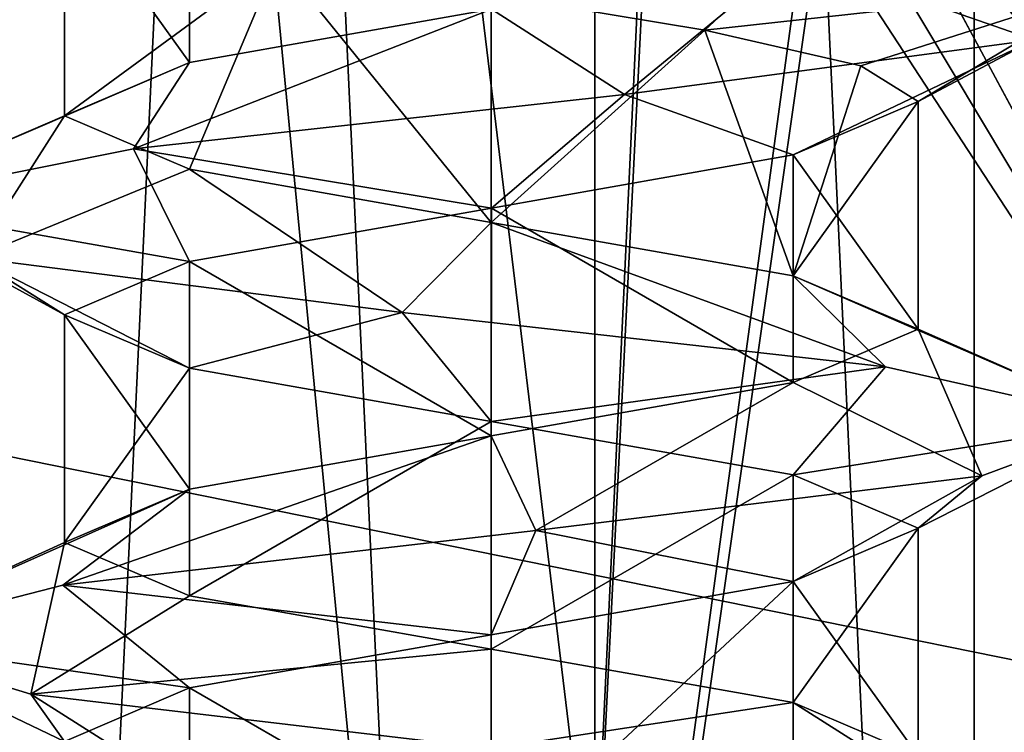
# Model space of a CAD drawing. Header units: millimetres. Extents: x -50 to 50, y -22 to 96.
# Tile 239 of 374: x 20.89 to 23.2, y -14.01 to -12.34. Entities that reach past the tile are written whole.
import ezdxf

# ---------------------------------------------------------------- set-up
doc = ezdxf.new("R2010")
doc.units = ezdxf.units.MM
doc.header["$LTSCALE"] = 65.185185
for name, color, linetype in [('1231', 7, 'CONTINUOUS'), ('1233', 7, 'CONTINUOUS'), ('1287', 7, 'CONTINUOUS'), ('1288', 7, 'CONTINUOUS'), ('1289', 7, 'CONTINUOUS'), ('1290', 7, 'CONTINUOUS'), ('1298', 7, 'CONTINUOUS'), ('1301', 7, 'CONTINUOUS'), ('1304', 7, 'CONTINUOUS'), ('1307', 7, 'CONTINUOUS'), ('29', 7, 'CONTINUOUS'), ('3129', 7, 'CONTINUOUS'), ('3130', 7, 'CONTINUOUS'), ('3131', 7, 'CONTINUOUS'), ('3275', 7, 'CONTINUOUS'), ('3276', 7, 'CONTINUOUS'), ('3277', 7, 'CONTINUOUS'), ('3727', 7, 'CONTINUOUS'), ('3728', 7, 'CONTINUOUS'), ('3729', 7, 'CONTINUOUS'), ('3760', 7, 'CONTINUOUS'), ('3761', 7, 'CONTINUOUS'), ('3861', 7, 'CONTINUOUS'), ('3862', 7, 'CONTINUOUS'), ('3863', 7, 'CONTINUOUS'), ('3894', 7, 'CONTINUOUS'), ('3895', 7, 'CONTINUOUS'), ('72', 7, 'CONTINUOUS')]:
    doc.layers.add(name, color=color, linetype=linetype)

msp = doc.modelspace()

# ---------------------------------------------------------------- linework, layer by layer
at = {"layer": '1231', "color": 7, "linetype": 'CONTINUOUS', "true_color": 0xe0f2ff}
for points in [[(23.5, 20.5, -50), (24, -14, -50), (16.4697, 0, -50), (23.5, 20.5, -50)], [(16.4697, 0, -50), (24, -14, -50), (10.6231, -11.2872, -50), (16.4697, 0, -50)], [(10.6231, -11.2872, -50), (24, -14, -50), (0, -15.5, -50), (10.6231, -11.2872, -50)], [(39.9586, -22, -50), (-39.9586, -22, -50), (39.9586, -14, -50), (39.9586, -22, -50)], [(39.9586, -14, -50), (-39.9586, -22, -50), (24, -14, -50), (39.9586, -14, -50)], [(24, -14, -50), (-39.9586, -22, -50), (0, -15.5, -50), (24, -14, -50)]]:
    msp.add_3dface(points, dxfattribs=at)
at = {"layer": '1233', "color": 7, "linetype": 'CONTINUOUS', "true_color": 0xe0f2ff}
for points in [[(24, -14, 50), (19.5, 21.5, 50), (16.4697, 0, 50), (24, -14, 50)], [(19.7929, 20.7929, 50), (19.5, 21.5, 50), (24, -14, 50), (19.7929, 20.7929, 50)], [(20.5, 20.5, 50), (19.7929, 20.7929, 50), (24, -14, 50), (20.5, 20.5, 50)], [(23.5, 20.5, 50), (20.5, 20.5, 50), (24, -14, 50), (23.5, 20.5, 50)], [(24, -14, 50), (16.4697, 0, 50), (15.7843, -0.2718, 50), (24, -14, 50)], [(15.4715, -0.9394, 50), (24, -14, 50), (15.7843, -0.2718, 50), (15.4715, -0.9394, 50)], [(10.6231, -11.2872, 50), (24, -14, 50), (15.4715, -0.9394, 50), (10.6231, -11.2872, 50)], [(0, -15.5, 50), (39.9586, -22, 50), (10.6231, -11.2872, 50), (0, -15.5, 50)], [(39.9586, -22, 50), (24, -14, 50), (10.6231, -11.2872, 50), (39.9586, -22, 50)], [(-39.9586, -22, 50), (39.9586, -22, 50), (-39.9586, -14, 50), (-39.9586, -22, 50)], [(39.9586, -22, 50), (-24, -14, 50), (-39.9586, -14, 50), (39.9586, -22, 50)], [(-24, -14, 50), (39.9586, -22, 50), (0, -15.5, 50), (-24, -14, 50)]]:
    msp.add_3dface(points, dxfattribs=at)
at = {"layer": '1287', "color": 7, "linetype": 'CONTINUOUS', "true_color": 0xe0f2ff}
for points in [[(22, 4.5, -39), (19.8787, 4.5, -39.8787), (22, -17.5, -39), (22, 4.5, -39)], [(22, -17.5, -39), (19.8787, 4.5, -39.8787), (19.8787, -17.5, -39.8787), (22, -17.5, -39)]]:
    msp.add_3dface(points, dxfattribs=at)
at = {"layer": '1288', "color": 7, "linetype": 'CONTINUOUS', "true_color": 0xe0f2ff}
for points in [[(25, 4.5, -39), (22, 4.5, -39), (22, -17.5, -39), (25, 4.5, -39)], [(25, 4.5, -39), (22, -17.5, -39), (24.5, 0, -39), (25, 4.5, -39)], [(24.5, 0, -39), (22, -17.5, -39), (24.5, -17.5, -39), (24.5, 0, -39)]]:
    msp.add_3dface(points, dxfattribs=at)
at = {"layer": '1289', "color": 7, "linetype": 'CONTINUOUS', "true_color": 0xe0f2ff}
for points in [[(22, -17.5, 39), (22, 4.5, 39), (24.5, -17.5, 39), (22, -17.5, 39)], [(24.5, -17.5, 39), (22, 4.5, 39), (24.5, 0, 39), (24.5, -17.5, 39)]]:
    msp.add_3dface(points, dxfattribs=at)
at = {"layer": '1290', "color": 7, "linetype": 'CONTINUOUS', "true_color": 0xe0f2ff}
for points in [[(22, 4.5, 39), (22, -17.5, 39), (19.8787, -17.5, 39.8787), (22, 4.5, 39)], [(19.8787, 4.5, 39.8787), (22, 4.5, 39), (19.8787, -17.5, 39.8787), (19.8787, 4.5, 39.8787)]]:
    msp.add_3dface(points, dxfattribs=at)
at = {"layer": '1298', "color": 7, "linetype": 'CONTINUOUS', "true_color": 0xe0f2ff}
for points in [[(23.1315, 4.5, -43.1313), (22, 4.5, -43.6), (23.1314, -19.6, -43.1314), (23.1315, 4.5, -43.1313)], [(23.1314, -19.6, -43.1314), (22, 4.5, -43.6), (22, -19.6, -43.6), (23.1314, -19.6, -43.1314)], [(22, 4.5, -40.4), (23.1315, 4.5, -40.8687), (22, -19.6, -40.4), (22, 4.5, -40.4)], [(22, -19.6, -40.4), (23.1315, 4.5, -40.8687), (23.1314, -19.6, -40.8686), (22, -19.6, -40.4)], [(23.6, -19.6, -42), (23.1315, 4.5, -43.1313), (23.1314, -19.6, -43.1314), (23.6, -19.6, -42)], [(23.1315, 4.5, -40.8687), (23.6, 4.5, -42), (23.1314, -19.6, -40.8686), (23.1315, 4.5, -40.8687)], [(23.1314, -19.6, -40.8686), (23.6, 4.5, -42), (23.6, -19.6, -42), (23.1314, -19.6, -40.8686)], [(23.6, 4.5, -42), (23.1315, 4.5, -43.1313), (23.6, -19.6, -42), (23.6, 4.5, -42)]]:
    msp.add_3dface(points, dxfattribs=at)
at = {"layer": '1301', "color": 7, "linetype": 'CONTINUOUS', "true_color": 0xe0f2ff}
for points in [[(22, -19.6, -43.6), (22, 4.5, -43.6), (20.8685, 4.5, -43.1313), (22, -19.6, -43.6)], [(22, 4.5, -40.4), (20.8686, -19.6, -40.8686), (20.8685, 4.5, -40.8687), (22, 4.5, -40.4)], [(20.8686, -19.6, -43.1314), (22, -19.6, -43.6), (20.8685, 4.5, -43.1313), (20.8686, -19.6, -43.1314)], [(22, 4.5, -40.4), (22, -19.6, -40.4), (20.8686, -19.6, -40.8686), (22, 4.5, -40.4)]]:
    msp.add_3dface(points, dxfattribs=at)
at = {"layer": '1304', "color": 7, "linetype": 'CONTINUOUS', "true_color": 0xe0f2ff}
for points in [[(22, -19.6, 43.6), (22, 4.5, 43.6), (23.1315, 4.5, 43.1313), (22, -19.6, 43.6)], [(23.1314, -19.6, 43.1314), (22, -19.6, 43.6), (23.1315, 4.5, 43.1313), (23.1314, -19.6, 43.1314)], [(22, -19.6, 40.4), (23.1314, -19.6, 40.8686), (22, 4.5, 40.4), (22, -19.6, 40.4)], [(22, 4.5, 40.4), (23.1314, -19.6, 40.8686), (23.1315, 4.5, 40.8687), (22, 4.5, 40.4)], [(23.6, -19.6, 42), (23.1314, -19.6, 43.1314), (23.6, 4.5, 42), (23.6, -19.6, 42)], [(23.6, 4.5, 42), (23.1314, -19.6, 43.1314), (23.1315, 4.5, 43.1313), (23.6, 4.5, 42)], [(23.1314, -19.6, 40.8686), (23.6, -19.6, 42), (23.1315, 4.5, 40.8687), (23.1314, -19.6, 40.8686)], [(23.1315, 4.5, 40.8687), (23.6, -19.6, 42), (23.6, 4.5, 42), (23.1315, 4.5, 40.8687)]]:
    msp.add_3dface(points, dxfattribs=at)
at = {"layer": '1307', "color": 7, "linetype": 'CONTINUOUS', "true_color": 0xe0f2ff}
for points in [[(20.8685, 4.5, 43.1313), (22, 4.5, 43.6), (20.8686, -19.6, 43.1314), (20.8685, 4.5, 43.1313)], [(22, -19.6, 40.4), (22, 4.5, 40.4), (20.8685, 4.5, 40.8687), (22, -19.6, 40.4)], [(22, -19.6, 40.4), (20.8685, 4.5, 40.8687), (20.8686, -19.6, 40.8686), (22, -19.6, 40.4)], [(22, 4.5, 43.6), (22, -19.6, 43.6), (20.8686, -19.6, 43.1314), (22, 4.5, 43.6)]]:
    msp.add_3dface(points, dxfattribs=at)
at = {"layer": '29', "color": 7, "linetype": 'CONTINUOUS', "true_color": 0xf2c12d}
for points in [[(18, -14.5, -35), (18, 20.5, -35), (22.2426, 20.5, -33.2426), (18, -14.5, -35)], [(22.2426, -14.5, -33.2426), (18, -14.5, -35), (22.2426, 20.5, -33.2426), (22.2426, -14.5, -33.2426)], [(24, -14.5, -29), (22.2426, -14.5, -33.2426), (24, 20.5, -29), (24, -14.5, -29)], [(24, 20.5, -29), (22.2426, -14.5, -33.2426), (22.2426, 20.5, -33.2426), (24, 20.5, -29)]]:
    msp.add_3dface(points, dxfattribs=at)
at = {"layer": '3129', "linetype": 'CONTINUOUS'}
for points in [[(22.75, -12.1333, -43.299), (23.4554, -12.2611, -42.3629), (22.5, -12.3665, -42.866), (22.75, -12.1333, -43.299)], [(22.5, -12.3665, -42.866), (23.4554, -12.2611, -42.3629), (22.866, -12.4498, -42.5), (22.5, -12.3665, -42.866)], [(22.866, -12.4498, -42.5), (23.4554, -12.2611, -42.3629), (23, -12.5332, -42), (22.866, -12.4498, -42.5)], [(23.4554, -12.2611, -42.3629), (23.272, -12.3889, -41.2051), (23, -12.5332, -42), (23.4554, -12.2611, -42.3629)], [(23.272, -12.3889, -41.2051), (22.3119, -12.5167, -40.5328), (22.7071, -12.6582, -41.2929), (23.272, -12.3889, -41.2051)], [(23, -12.5332, -42), (23.272, -12.3889, -41.2051), (22.7071, -12.6582, -41.2929), (23, -12.5332, -42)], [(22.3119, -12.5167, -40.5328), (21.1613, -12.6444, -40.7564), (22.0001, -12.7831, -41), (22.3119, -12.5167, -40.5328)], [(22.7071, -12.6582, -41.2929), (22.3119, -12.5167, -40.5328), (22.0001, -12.7831, -41), (22.7071, -12.6582, -41.2929)], [(21.1613, -12.6444, -40.7564), (20.5228, -12.7722, -41.7396), (21.2929, -12.9081, -41.2929), (21.1613, -12.6444, -40.7564)], [(22.0001, -12.7831, -41), (21.1613, -12.6444, -40.7564), (21.2929, -12.9081, -41.2929), (22.0001, -12.7831, -41)], [(20.5228, -12.7722, -41.7396), (20.7865, -12.9, -42.8817), (21, -13.0332, -42), (20.5228, -12.7722, -41.7396)], [(21.2929, -12.9081, -41.2929), (20.5228, -12.7722, -41.7396), (21, -13.0332, -42), (21.2929, -12.9081, -41.2929)], [(20.7865, -12.9, -42.8817), (21.7912, -13.0278, -43.4854), (21.2929, -13.1582, -42.7071), (20.7865, -12.9, -42.8817)], [(21, -13.0332, -42), (20.7865, -12.9, -42.8817), (21.2929, -13.1582, -42.7071), (21, -13.0332, -42)], [(21.2929, -13.1582, -42.7071), (21.7912, -13.0278, -43.4854), (22, -13.2832, -43), (21.2929, -13.1582, -42.7071)], [(21.7912, -13.0278, -43.4854), (22.9235, -13.1556, -43.182), (22, -13.2832, -43), (21.7912, -13.0278, -43.4854)], [(22, -13.2832, -43), (22.9235, -13.1556, -43.182), (22.7071, -13.4082, -42.7071), (22, -13.2832, -43)], [(22.9235, -13.1556, -43.182), (23.4918, -13.2833, -42.1568), (22.7071, -13.4082, -42.7071), (22.9235, -13.1556, -43.182)], [(22.7071, -13.4082, -42.7071), (23.4918, -13.2833, -42.1568), (23, -13.5332, -42), (22.7071, -13.4082, -42.7071)], [(23.4918, -13.2833, -42.1568), (23.1491, -13.4111, -41.0359), (23, -13.5332, -42), (23.4918, -13.2833, -42.1568)], [(23.1491, -13.4111, -41.0359), (22.1046, -13.5389, -40.5036), (22.7071, -13.6582, -41.2929), (23.1491, -13.4111, -41.0359)], [(23, -13.5332, -42), (23.1491, -13.4111, -41.0359), (22.7071, -13.6582, -41.2929), (23, -13.5332, -42)], [(22.1046, -13.5389, -40.5036), (20.9963, -13.6667, -40.8853), (22, -13.7832, -41), (22.1046, -13.5389, -40.5036)], [(22.7071, -13.6582, -41.2929), (22.1046, -13.5389, -40.5036), (22, -13.7832, -41), (22.7071, -13.6582, -41.2929)], [(20.9963, -13.6667, -40.8853), (20.5009, -13.7944, -41.9476), (21.2929, -13.9081, -41.2929), (20.9963, -13.6667, -40.8853)], [(22, -13.7832, -41), (20.9963, -13.6667, -40.8853), (21.2929, -13.9081, -41.2929), (22, -13.7832, -41)], [(20.5009, -13.7944, -41.9476), (20.921, -13.9222, -43.042), (21, -14.0332, -42), (20.5009, -13.7944, -41.9476)], [(21.2929, -13.9081, -41.2929), (20.5009, -13.7944, -41.9476), (21, -14.0332, -42), (21.2929, -13.9081, -41.2929)], [(20.921, -13.9222, -43.042), (22, -14.05, -43.5), (21.2929, -14.1582, -42.7071), (20.921, -13.9222, -43.042)], [(21, -14.0332, -42), (20.921, -13.9222, -43.042), (21.2929, -14.1582, -42.7071), (21, -14.0332, -42)]]:
    msp.add_3dface(points, dxfattribs=at)
at = {"layer": '3130', "linetype": 'CONTINUOUS'}
for points in [[(22.7071, -12.1918, -41.2929), (23.272, -12.3889, -41.2051), (23, -12.0668, -42), (22.7071, -12.1918, -41.2929)], [(23.272, -12.3889, -41.2051), (23.4554, -12.2611, -42.3629), (23, -12.0668, -42), (23.272, -12.3889, -41.2051)], [(22.0001, -12.3168, -41), (22.3119, -12.5167, -40.5328), (22.7071, -12.1918, -41.2929), (22.0001, -12.3168, -41)], [(22.3119, -12.5167, -40.5328), (23.272, -12.3889, -41.2051), (22.7071, -12.1918, -41.2929), (22.3119, -12.5167, -40.5328)], [(21.1613, -12.6444, -40.7564), (22.3119, -12.5167, -40.5328), (22.0001, -12.3168, -41), (21.1613, -12.6444, -40.7564)], [(21.2929, -12.4418, -41.2929), (21.1613, -12.6444, -40.7564), (22.0001, -12.3168, -41), (21.2929, -12.4418, -41.2929)], [(20.5228, -12.7722, -41.7396), (21.1613, -12.6444, -40.7564), (21.2929, -12.4418, -41.2929), (20.5228, -12.7722, -41.7396)], [(21, -12.5668, -42), (20.5228, -12.7722, -41.7396), (21.2929, -12.4418, -41.2929), (21, -12.5668, -42)], [(20.7865, -12.9, -42.8817), (20.5228, -12.7722, -41.7396), (21, -12.5668, -42), (20.7865, -12.9, -42.8817)], [(21.2929, -12.6918, -42.7071), (20.7865, -12.9, -42.8817), (21, -12.5668, -42), (21.2929, -12.6918, -42.7071)], [(21.7912, -13.0278, -43.4854), (20.7865, -12.9, -42.8817), (21.2929, -12.6918, -42.7071), (21.7912, -13.0278, -43.4854)], [(22, -12.8168, -43), (21.7912, -13.0278, -43.4854), (21.2929, -12.6918, -42.7071), (22, -12.8168, -43)], [(22.9235, -13.1556, -43.182), (21.7912, -13.0278, -43.4854), (22, -12.8168, -43), (22.9235, -13.1556, -43.182)], [(22.7071, -12.9418, -42.7071), (22.9235, -13.1556, -43.182), (22, -12.8168, -43), (22.7071, -12.9418, -42.7071)], [(23.4918, -13.2833, -42.1568), (22.9235, -13.1556, -43.182), (22.7071, -12.9418, -42.7071), (23.4918, -13.2833, -42.1568)], [(23, -13.0668, -42), (23.4918, -13.2833, -42.1568), (22.7071, -12.9418, -42.7071), (23, -13.0668, -42)], [(22.7071, -13.1919, -41.2929), (23.1491, -13.4111, -41.0359), (23, -13.0668, -42), (22.7071, -13.1919, -41.2929)], [(23.1491, -13.4111, -41.0359), (23.4918, -13.2833, -42.1568), (23, -13.0668, -42), (23.1491, -13.4111, -41.0359)], [(22, -13.3169, -41), (22.1046, -13.5389, -40.5036), (22.7071, -13.1919, -41.2929), (22, -13.3169, -41)], [(22.1046, -13.5389, -40.5036), (23.1491, -13.4111, -41.0359), (22.7071, -13.1919, -41.2929), (22.1046, -13.5389, -40.5036)], [(20.9963, -13.6667, -40.8853), (22.1046, -13.5389, -40.5036), (22, -13.3169, -41), (20.9963, -13.6667, -40.8853)], [(21.2929, -13.4418, -41.2929), (20.9963, -13.6667, -40.8853), (22, -13.3169, -41), (21.2929, -13.4418, -41.2929)], [(20.5009, -13.7944, -41.9476), (20.9963, -13.6667, -40.8853), (21.2929, -13.4418, -41.2929), (20.5009, -13.7944, -41.9476)], [(21, -13.5668, -42), (20.5009, -13.7944, -41.9476), (21.2929, -13.4418, -41.2929), (21, -13.5668, -42)], [(20.921, -13.9222, -43.042), (20.5009, -13.7944, -41.9476), (21, -13.5668, -42), (20.921, -13.9222, -43.042)], [(21.2929, -13.6919, -42.7071), (20.921, -13.9222, -43.042), (21, -13.5668, -42), (21.2929, -13.6919, -42.7071)], [(22, -13.8168, -43), (20.921, -13.9222, -43.042), (21.2929, -13.6919, -42.7071), (22, -13.8168, -43)], [(22, -14.05, -43.5), (20.921, -13.9222, -43.042), (22, -13.8168, -43), (22, -14.05, -43.5)], [(22.7071, -13.9418, -42.7071), (22, -14.05, -43.5), (22, -13.8168, -43), (22.7071, -13.9418, -42.7071)], [(23.079, -14.1778, -43.042), (22, -14.05, -43.5), (22.7071, -13.9418, -42.7071), (23.079, -14.1778, -43.042)], [(23, -14.0668, -42), (23.079, -14.1778, -43.042), (22.7071, -13.9418, -42.7071), (23, -14.0668, -42)]]:
    msp.add_3dface(points, dxfattribs=at)
at = {"layer": '3131', "linetype": 'CONTINUOUS'}
msp.add_3dface([(22.75, -12.1333, -43.299), (22.5, -12.3665, -42.866), (21.5, -12.1998, -42.866), (22.75, -12.1333, -43.299)], dxfattribs=at)
at = {"layer": '3275', "linetype": 'CONTINUOUS'}
for points in [[(22.75, -12.1333, 40.701), (23.4554, -12.2611, 41.6371), (22.5, -12.3665, 41.134), (22.75, -12.1333, 40.701)], [(22.5, -12.3665, 41.134), (23.4554, -12.2611, 41.6371), (22.866, -12.4498, 41.5), (22.5, -12.3665, 41.134)], [(22.866, -12.4498, 41.5), (23.4554, -12.2611, 41.6371), (23, -12.5332, 42), (22.866, -12.4498, 41.5)], [(23.4554, -12.2611, 41.6371), (23.272, -12.3889, 42.7949), (23, -12.5332, 42), (23.4554, -12.2611, 41.6371)], [(23.272, -12.3889, 42.7949), (22.3119, -12.5167, 43.4672), (22.7071, -12.6582, 42.7071), (23.272, -12.3889, 42.7949)], [(23, -12.5332, 42), (23.272, -12.3889, 42.7949), (22.7071, -12.6582, 42.7071), (23, -12.5332, 42)], [(22.3119, -12.5167, 43.4672), (21.1613, -12.6444, 43.2436), (22.0001, -12.7831, 43), (22.3119, -12.5167, 43.4672)], [(22.7071, -12.6582, 42.7071), (22.3119, -12.5167, 43.4672), (22.0001, -12.7831, 43), (22.7071, -12.6582, 42.7071)], [(21.1613, -12.6444, 43.2436), (20.5228, -12.7722, 42.2604), (21.2929, -12.9081, 42.7071), (21.1613, -12.6444, 43.2436)], [(22.0001, -12.7831, 43), (21.1613, -12.6444, 43.2436), (21.2929, -12.9081, 42.7071), (22.0001, -12.7831, 43)], [(20.5228, -12.7722, 42.2604), (20.7865, -12.9, 41.1183), (21, -13.0332, 42), (20.5228, -12.7722, 42.2604)], [(21.2929, -12.9081, 42.7071), (20.5228, -12.7722, 42.2604), (21, -13.0332, 42), (21.2929, -12.9081, 42.7071)], [(20.7865, -12.9, 41.1183), (21.7912, -13.0278, 40.5146), (21.2929, -13.1582, 41.2929), (20.7865, -12.9, 41.1183)], [(21, -13.0332, 42), (20.7865, -12.9, 41.1183), (21.2929, -13.1582, 41.2929), (21, -13.0332, 42)], [(21.2929, -13.1582, 41.2929), (21.7912, -13.0278, 40.5146), (22, -13.2832, 41), (21.2929, -13.1582, 41.2929)], [(21.7912, -13.0278, 40.5146), (22.9235, -13.1556, 40.818), (22, -13.2832, 41), (21.7912, -13.0278, 40.5146)], [(22, -13.2832, 41), (22.9235, -13.1556, 40.818), (22.7071, -13.4082, 41.2929), (22, -13.2832, 41)], [(22.9235, -13.1556, 40.818), (23.4918, -13.2833, 41.8432), (22.7071, -13.4082, 41.2929), (22.9235, -13.1556, 40.818)], [(22.7071, -13.4082, 41.2929), (23.4918, -13.2833, 41.8432), (23, -13.5332, 42), (22.7071, -13.4082, 41.2929)], [(23.4918, -13.2833, 41.8432), (23.1491, -13.4111, 42.9641), (23, -13.5332, 42), (23.4918, -13.2833, 41.8432)], [(23.1491, -13.4111, 42.9641), (22.1046, -13.5389, 43.4964), (22.7071, -13.6582, 42.7071), (23.1491, -13.4111, 42.9641)], [(23, -13.5332, 42), (23.1491, -13.4111, 42.9641), (22.7071, -13.6582, 42.7071), (23, -13.5332, 42)], [(22.1046, -13.5389, 43.4964), (20.9963, -13.6667, 43.1147), (22, -13.7832, 43), (22.1046, -13.5389, 43.4964)], [(22.7071, -13.6582, 42.7071), (22.1046, -13.5389, 43.4964), (22, -13.7832, 43), (22.7071, -13.6582, 42.7071)], [(20.9963, -13.6667, 43.1147), (20.5009, -13.7944, 42.0524), (21.2929, -13.9081, 42.7071), (20.9963, -13.6667, 43.1147)], [(22, -13.7832, 43), (20.9963, -13.6667, 43.1147), (21.2929, -13.9081, 42.7071), (22, -13.7832, 43)], [(20.5009, -13.7944, 42.0524), (20.921, -13.9222, 40.958), (21, -14.0332, 42), (20.5009, -13.7944, 42.0524)], [(21.2929, -13.9081, 42.7071), (20.5009, -13.7944, 42.0524), (21, -14.0332, 42), (21.2929, -13.9081, 42.7071)], [(20.921, -13.9222, 40.958), (22, -14.05, 40.5), (21.2929, -14.1582, 41.2929), (20.921, -13.9222, 40.958)], [(21, -14.0332, 42), (20.921, -13.9222, 40.958), (21.2929, -14.1582, 41.2929), (21, -14.0332, 42)]]:
    msp.add_3dface(points, dxfattribs=at)
at = {"layer": '3276', "linetype": 'CONTINUOUS'}
for points in [[(22.7071, -12.1918, 42.7071), (23.272, -12.3889, 42.7949), (23, -12.0668, 42), (22.7071, -12.1918, 42.7071)], [(23.272, -12.3889, 42.7949), (23.4554, -12.2611, 41.6371), (23, -12.0668, 42), (23.272, -12.3889, 42.7949)], [(22.0001, -12.3168, 43), (22.3119, -12.5167, 43.4672), (22.7071, -12.1918, 42.7071), (22.0001, -12.3168, 43)], [(22.3119, -12.5167, 43.4672), (23.272, -12.3889, 42.7949), (22.7071, -12.1918, 42.7071), (22.3119, -12.5167, 43.4672)], [(21.1613, -12.6444, 43.2436), (22.3119, -12.5167, 43.4672), (22.0001, -12.3168, 43), (21.1613, -12.6444, 43.2436)], [(21.2929, -12.4418, 42.7071), (21.1613, -12.6444, 43.2436), (22.0001, -12.3168, 43), (21.2929, -12.4418, 42.7071)], [(20.5228, -12.7722, 42.2604), (21.1613, -12.6444, 43.2436), (21.2929, -12.4418, 42.7071), (20.5228, -12.7722, 42.2604)], [(21, -12.5668, 42), (20.5228, -12.7722, 42.2604), (21.2929, -12.4418, 42.7071), (21, -12.5668, 42)], [(20.7865, -12.9, 41.1183), (20.5228, -12.7722, 42.2604), (21, -12.5668, 42), (20.7865, -12.9, 41.1183)], [(21.2929, -12.6918, 41.2929), (20.7865, -12.9, 41.1183), (21, -12.5668, 42), (21.2929, -12.6918, 41.2929)], [(21.7912, -13.0278, 40.5146), (20.7865, -12.9, 41.1183), (21.2929, -12.6918, 41.2929), (21.7912, -13.0278, 40.5146)], [(22, -12.8168, 41), (21.7912, -13.0278, 40.5146), (21.2929, -12.6918, 41.2929), (22, -12.8168, 41)], [(22.9235, -13.1556, 40.818), (21.7912, -13.0278, 40.5146), (22, -12.8168, 41), (22.9235, -13.1556, 40.818)], [(22.7071, -12.9418, 41.2929), (22.9235, -13.1556, 40.818), (22, -12.8168, 41), (22.7071, -12.9418, 41.2929)], [(23.4918, -13.2833, 41.8432), (22.9235, -13.1556, 40.818), (22.7071, -12.9418, 41.2929), (23.4918, -13.2833, 41.8432)], [(23, -13.0668, 42), (23.4918, -13.2833, 41.8432), (22.7071, -12.9418, 41.2929), (23, -13.0668, 42)], [(22.7071, -13.1919, 42.7071), (23.1491, -13.4111, 42.9641), (23, -13.0668, 42), (22.7071, -13.1919, 42.7071)], [(23.1491, -13.4111, 42.9641), (23.4918, -13.2833, 41.8432), (23, -13.0668, 42), (23.1491, -13.4111, 42.9641)], [(22, -13.3169, 43), (22.1046, -13.5389, 43.4964), (22.7071, -13.1919, 42.7071), (22, -13.3169, 43)], [(22.1046, -13.5389, 43.4964), (23.1491, -13.4111, 42.9641), (22.7071, -13.1919, 42.7071), (22.1046, -13.5389, 43.4964)], [(20.9963, -13.6667, 43.1147), (22.1046, -13.5389, 43.4964), (22, -13.3169, 43), (20.9963, -13.6667, 43.1147)], [(21.2929, -13.4418, 42.7071), (20.9963, -13.6667, 43.1147), (22, -13.3169, 43), (21.2929, -13.4418, 42.7071)], [(20.5009, -13.7944, 42.0524), (20.9963, -13.6667, 43.1147), (21.2929, -13.4418, 42.7071), (20.5009, -13.7944, 42.0524)], [(21, -13.5668, 42), (20.5009, -13.7944, 42.0524), (21.2929, -13.4418, 42.7071), (21, -13.5668, 42)], [(20.921, -13.9222, 40.958), (20.5009, -13.7944, 42.0524), (21, -13.5668, 42), (20.921, -13.9222, 40.958)], [(21.2929, -13.6919, 41.2929), (20.921, -13.9222, 40.958), (21, -13.5668, 42), (21.2929, -13.6919, 41.2929)], [(22, -13.8168, 41), (20.921, -13.9222, 40.958), (21.2929, -13.6919, 41.2929), (22, -13.8168, 41)], [(22, -14.05, 40.5), (20.921, -13.9222, 40.958), (22, -13.8168, 41), (22, -14.05, 40.5)], [(22.7071, -13.9418, 41.2929), (22, -14.05, 40.5), (22, -13.8168, 41), (22.7071, -13.9418, 41.2929)], [(23.079, -14.1778, 40.958), (22, -14.05, 40.5), (22.7071, -13.9418, 41.2929), (23.079, -14.1778, 40.958)], [(23, -14.0668, 42), (23.079, -14.1778, 40.958), (22.7071, -13.9418, 41.2929), (23, -14.0668, 42)]]:
    msp.add_3dface(points, dxfattribs=at)
at = {"layer": '3277', "linetype": 'CONTINUOUS'}
msp.add_3dface([(22.75, -12.1333, 40.701), (22.5, -12.3665, 41.134), (21.5, -12.1998, 41.134), (22.75, -12.1333, 40.701)], dxfattribs=at)
at = {"layer": '3727', "linetype": 'CONTINUOUS'}
for points in [[(23, -13.5332, -42), (22.7071, -13.6582, -41.2929), (23, -14.0668, -42), (23, -13.5332, -42)], [(22.7071, -13.6582, -41.2929), (22, -13.7832, -41), (22.0001, -14.3168, -41), (22.7071, -13.6582, -41.2929)], [(22.7071, -13.6582, -41.2929), (22.0001, -14.3168, -41), (22.7071, -14.1918, -41.2929), (22.7071, -13.6582, -41.2929)], [(22.7071, -13.6582, -41.2929), (22.7071, -14.1918, -41.2929), (23, -14.0668, -42), (22.7071, -13.6582, -41.2929)], [(22, -13.7832, -41), (21.2929, -13.9081, -41.2929), (22.0001, -14.3168, -41), (22, -13.7832, -41)], [(21.2929, -13.9081, -41.2929), (21, -14.0332, -42), (21.2929, -14.4418, -41.2929), (21.2929, -13.9081, -41.2929)], [(21.2929, -13.9081, -41.2929), (21.2929, -14.4418, -41.2929), (22.0001, -14.3168, -41), (21.2929, -13.9081, -41.2929)]]:
    msp.add_3dface(points, dxfattribs=at)
at = {"layer": '3728', "linetype": 'CONTINUOUS'}
for points in [[(23, -12.5332, -42), (22.7071, -12.6582, -41.2929), (23, -13.0668, -42), (23, -12.5332, -42)], [(22.7071, -12.6582, -41.2929), (22.0001, -12.7831, -41), (22.7071, -13.1919, -41.2929), (22.7071, -12.6582, -41.2929)], [(22.7071, -12.6582, -41.2929), (22.7071, -13.1919, -41.2929), (23, -13.0668, -42), (22.7071, -12.6582, -41.2929)], [(22.0001, -12.7831, -41), (21.2929, -12.9081, -41.2929), (22, -13.3169, -41), (22.0001, -12.7831, -41)], [(22.0001, -12.7831, -41), (22, -13.3169, -41), (22.7071, -13.1919, -41.2929), (22.0001, -12.7831, -41)], [(21.2929, -12.9081, -41.2929), (21, -13.0332, -42), (21.2929, -13.4418, -41.2929), (21.2929, -12.9081, -41.2929)], [(21.2929, -12.9081, -41.2929), (21.2929, -13.4418, -41.2929), (22, -13.3169, -41), (21.2929, -12.9081, -41.2929)], [(21, -13.0332, -42), (21, -13.5668, -42), (21.2929, -13.4418, -41.2929), (21, -13.0332, -42)]]:
    msp.add_3dface(points, dxfattribs=at)
at = {"layer": '3729', "linetype": 'CONTINUOUS'}
for points in [[(21, -12.0332, -42), (21.2929, -12.4418, -41.2929), (21.2929, -11.9081, -41.2929), (21, -12.0332, -42)], [(21.2929, -12.4418, -41.2929), (22.0001, -12.3168, -41), (21.2929, -11.9081, -41.2929), (21.2929, -12.4418, -41.2929)], [(21, -12.5668, -42), (21.2929, -12.4418, -41.2929), (21, -12.0332, -42), (21, -12.5668, -42)]]:
    msp.add_3dface(points, dxfattribs=at)
at = {"layer": '3760', "linetype": 'CONTINUOUS'}
for points in [[(21, -13.0332, -42), (21.2929, -13.1582, -42.7071), (21, -13.5668, -42), (21, -13.0332, -42)], [(21.2929, -13.1582, -42.7071), (21.2929, -13.6919, -42.7071), (21, -13.5668, -42), (21.2929, -13.1582, -42.7071)], [(21.2929, -13.1582, -42.7071), (22, -13.2832, -43), (21.2929, -13.6919, -42.7071), (21.2929, -13.1582, -42.7071)], [(22, -13.2832, -43), (22, -13.8168, -43), (21.2929, -13.6919, -42.7071), (22, -13.2832, -43)], [(22, -13.2832, -43), (22.7071, -13.4082, -42.7071), (22, -13.8168, -43), (22, -13.2832, -43)], [(22.7071, -13.4082, -42.7071), (22.7071, -13.9418, -42.7071), (22, -13.8168, -43), (22.7071, -13.4082, -42.7071)], [(22.7071, -13.4082, -42.7071), (23, -13.5332, -42), (22.7071, -13.9418, -42.7071), (22.7071, -13.4082, -42.7071)], [(23, -13.5332, -42), (23, -14.0668, -42), (22.7071, -13.9418, -42.7071), (23, -13.5332, -42)]]:
    msp.add_3dface(points, dxfattribs=at)
at = {"layer": '3761', "linetype": 'CONTINUOUS'}
for points in [[(21, -12.5668, -42), (21, -12.0332, -42), (21.5, -12.1998, -42.866), (21, -12.5668, -42)], [(21.2929, -12.6918, -42.7071), (21, -12.5668, -42), (21.5, -12.1998, -42.866), (21.2929, -12.6918, -42.7071)], [(22, -12.8168, -43), (21.2929, -12.6918, -42.7071), (21.5, -12.1998, -42.866), (22, -12.8168, -43)], [(22.5, -12.3665, -42.866), (22, -12.8168, -43), (21.5, -12.1998, -42.866), (22.5, -12.3665, -42.866)], [(22.5, -12.3665, -42.866), (22.7071, -12.9418, -42.7071), (22, -12.8168, -43), (22.5, -12.3665, -42.866)], [(22.5, -12.3665, -42.866), (22.866, -12.4498, -42.5), (22.7071, -12.9418, -42.7071), (22.5, -12.3665, -42.866)], [(22.866, -12.4498, -42.5), (23, -12.5332, -42), (22.7071, -12.9418, -42.7071), (22.866, -12.4498, -42.5)], [(23, -12.5332, -42), (23, -13.0668, -42), (22.7071, -12.9418, -42.7071), (23, -12.5332, -42)]]:
    msp.add_3dface(points, dxfattribs=at)
at = {"layer": '3861', "linetype": 'CONTINUOUS'}
for points in [[(23, -13.5332, 42), (22.7071, -13.6582, 42.7071), (23, -14.0668, 42), (23, -13.5332, 42)], [(22.7071, -13.6582, 42.7071), (22, -13.7832, 43), (22.0001, -14.3168, 43), (22.7071, -13.6582, 42.7071)], [(22.7071, -13.6582, 42.7071), (22.0001, -14.3168, 43), (22.7071, -14.1918, 42.7071), (22.7071, -13.6582, 42.7071)], [(22.7071, -13.6582, 42.7071), (22.7071, -14.1918, 42.7071), (23, -14.0668, 42), (22.7071, -13.6582, 42.7071)], [(22, -13.7832, 43), (21.2929, -13.9081, 42.7071), (22.0001, -14.3168, 43), (22, -13.7832, 43)], [(21.2929, -13.9081, 42.7071), (21, -14.0332, 42), (21.2929, -14.4418, 42.7071), (21.2929, -13.9081, 42.7071)], [(21.2929, -13.9081, 42.7071), (21.2929, -14.4418, 42.7071), (22.0001, -14.3168, 43), (21.2929, -13.9081, 42.7071)]]:
    msp.add_3dface(points, dxfattribs=at)
at = {"layer": '3862', "linetype": 'CONTINUOUS'}
for points in [[(23, -12.5332, 42), (22.7071, -12.6582, 42.7071), (23, -13.0668, 42), (23, -12.5332, 42)], [(22.7071, -12.6582, 42.7071), (22.0001, -12.7831, 43), (22.7071, -13.1919, 42.7071), (22.7071, -12.6582, 42.7071)], [(22.7071, -12.6582, 42.7071), (22.7071, -13.1919, 42.7071), (23, -13.0668, 42), (22.7071, -12.6582, 42.7071)], [(22.0001, -12.7831, 43), (21.2929, -12.9081, 42.7071), (22, -13.3169, 43), (22.0001, -12.7831, 43)], [(22.0001, -12.7831, 43), (22, -13.3169, 43), (22.7071, -13.1919, 42.7071), (22.0001, -12.7831, 43)], [(21.2929, -12.9081, 42.7071), (21, -13.0332, 42), (21.2929, -13.4418, 42.7071), (21.2929, -12.9081, 42.7071)], [(21.2929, -12.9081, 42.7071), (21.2929, -13.4418, 42.7071), (22, -13.3169, 43), (21.2929, -12.9081, 42.7071)], [(21, -13.0332, 42), (21, -13.5668, 42), (21.2929, -13.4418, 42.7071), (21, -13.0332, 42)]]:
    msp.add_3dface(points, dxfattribs=at)
at = {"layer": '3863', "linetype": 'CONTINUOUS'}
for points in [[(21, -12.0332, 42), (21.2929, -12.4418, 42.7071), (21.2929, -11.9081, 42.7071), (21, -12.0332, 42)], [(21.2929, -12.4418, 42.7071), (22.0001, -12.3168, 43), (21.2929, -11.9081, 42.7071), (21.2929, -12.4418, 42.7071)], [(21, -12.5668, 42), (21.2929, -12.4418, 42.7071), (21, -12.0332, 42), (21, -12.5668, 42)]]:
    msp.add_3dface(points, dxfattribs=at)
at = {"layer": '3894', "linetype": 'CONTINUOUS'}
for points in [[(21, -13.0332, 42), (21.2929, -13.1582, 41.2929), (21, -13.5668, 42), (21, -13.0332, 42)], [(21.2929, -13.1582, 41.2929), (21.2929, -13.6919, 41.2929), (21, -13.5668, 42), (21.2929, -13.1582, 41.2929)], [(21.2929, -13.1582, 41.2929), (22, -13.2832, 41), (21.2929, -13.6919, 41.2929), (21.2929, -13.1582, 41.2929)], [(22, -13.2832, 41), (22, -13.8168, 41), (21.2929, -13.6919, 41.2929), (22, -13.2832, 41)], [(22, -13.2832, 41), (22.7071, -13.4082, 41.2929), (22, -13.8168, 41), (22, -13.2832, 41)], [(22.7071, -13.4082, 41.2929), (22.7071, -13.9418, 41.2929), (22, -13.8168, 41), (22.7071, -13.4082, 41.2929)], [(22.7071, -13.4082, 41.2929), (23, -13.5332, 42), (22.7071, -13.9418, 41.2929), (22.7071, -13.4082, 41.2929)], [(23, -13.5332, 42), (23, -14.0668, 42), (22.7071, -13.9418, 41.2929), (23, -13.5332, 42)]]:
    msp.add_3dface(points, dxfattribs=at)
at = {"layer": '3895', "linetype": 'CONTINUOUS'}
for points in [[(21, -12.5668, 42), (21, -12.0332, 42), (21.5, -12.1998, 41.134), (21, -12.5668, 42)], [(21.2929, -12.6918, 41.2929), (21, -12.5668, 42), (21.5, -12.1998, 41.134), (21.2929, -12.6918, 41.2929)], [(22, -12.8168, 41), (21.2929, -12.6918, 41.2929), (21.5, -12.1998, 41.134), (22, -12.8168, 41)], [(22.5, -12.3665, 41.134), (22, -12.8168, 41), (21.5, -12.1998, 41.134), (22.5, -12.3665, 41.134)], [(22.5, -12.3665, 41.134), (22.7071, -12.9418, 41.2929), (22, -12.8168, 41), (22.5, -12.3665, 41.134)], [(22.5, -12.3665, 41.134), (22.866, -12.4498, 41.5), (22.7071, -12.9418, 41.2929), (22.5, -12.3665, 41.134)], [(22.866, -12.4498, 41.5), (23, -12.5332, 42), (22.7071, -12.9418, 41.2929), (22.866, -12.4498, 41.5)], [(23, -12.5332, 42), (23, -13.0668, 42), (22.7071, -12.9418, 41.2929), (23, -12.5332, 42)]]:
    msp.add_3dface(points, dxfattribs=at)
at = {"layer": '72', "color": 7, "linetype": 'CONTINUOUS', "true_color": 0xf2c12d}
for points in [[(18, -14.5, 25), (22.2426, -14.5, 23.2426), (18, 20.5, 25), (18, -14.5, 25)], [(18, 20.5, 25), (22.2426, -14.5, 23.2426), (22.2426, 20.5, 23.2426), (18, 20.5, 25)], [(22.2426, -14.5, 23.2426), (24, -14.5, 19), (22.2426, 20.5, 23.2426), (22.2426, -14.5, 23.2426)], [(24, -14.5, 19), (24, 20.5, 19), (22.2426, 20.5, 23.2426), (24, -14.5, 19)]]:
    msp.add_3dface(points, dxfattribs=at)

doc.saveas('drawing.dxf')
